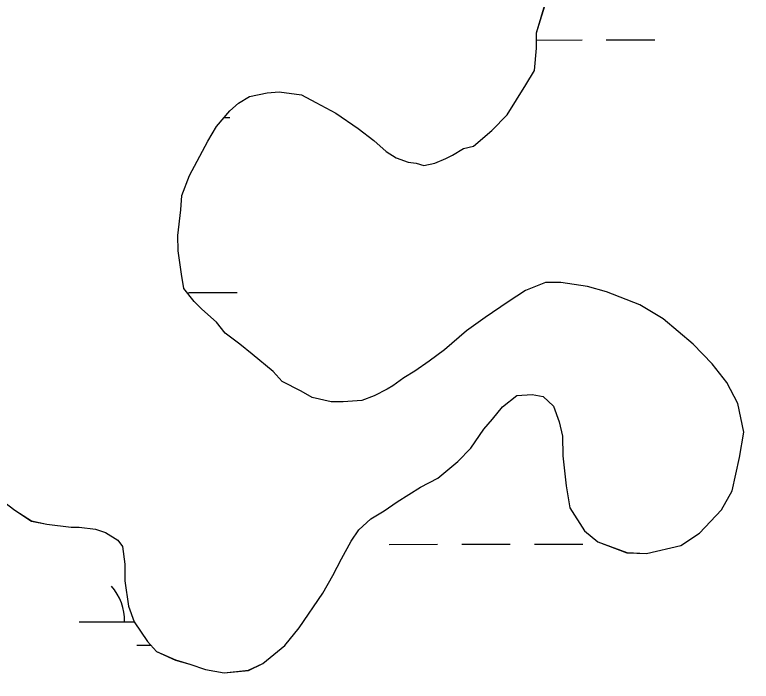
# Model space of a CAD drawing. Extents: x 3329297 to 3367176, y 649250 to 674653.
# Drawn here: x 3334558.1 to 3335044.2, y 664910.1 to 665350.1 of the extents above; entities that cross this region are included whole.
import ezdxf

# ---------------------------------------------------------------- set-up
doc = ezdxf.new("R2010")
doc.units = 0
for name, color, linetype in [('V-RIVR-EDGE', 7, 'Continuous'), ('V-SITE-VEGE', 7, 'Continuous'), ('V-WETL-SWMP', 7, 'Continuous')]:
    doc.layers.add(name, color=color, linetype=linetype)

msp = doc.modelspace()

# ---------------------------------------------------------------- linework, layer by layer
at = {"layer": 'V-RIVR-EDGE'}
msp.add_spline([(3333408.67, 669402.25), (3333456.19, 669390.71), (3333480.63, 669386.5), (3333498.44, 669381.9), (3333510.87, 669380.21), (3333522.05, 669375.21), (3333537.79, 669370.2), (3333569.28, 669364.32), (3333591.65, 669358.87), (3333623.12, 669349.68), (3333650.87, 669341.32), (3333676.14, 669332.97), (3333726.26, 669319.16), (3333778.85, 669302.04), (3333791.7, 669299.52), (3333813.65, 669293.25), (3333833.94, 669285.74), (3333853.81, 669277.4), (3333866.25, 669277.37), (3333927.54, 669258.57), (3333978.9, 669241.03), (3334054.7, 669220.12), (3334082.03, 669212.59), (3334104.4, 669205.9), (3334133.39, 669195.06), (3334212.08, 669169.99), (3334258.87, 669154.54), (3334287.45, 669144.94), (3334323.9, 669134.48), (3334362.83, 669121.12), (3334397.62, 669109.43), (3334435.3, 669094.83), (3334441.92, 669091.5), (3334451.86, 669089.82), (3334460.97, 669083.99), (3334464.7, 669082.74), (3334470.5, 669083.56), (3334476.3, 669080.22), (3334476.7, 669076.08), (3334486.64, 669072.74), (3334503.22, 669071.87), (3334523.51, 669067.26), (3334538.42, 669061.42), (3334550.43, 669055.17), (3334564.91, 669046.85), (3334575.68, 669042.68), (3334598.87, 669036.4), (3334626.22, 669030.95), (3334690.85, 669018.77), (3334721.1, 669015.79), (3334733.12, 669015.76), (3334745.12, 669011.17), (3334755.07, 669009.49), (3334769.57, 669008.62), (3334791.12, 669004.42), (3334799.82, 669004.4), (3334813.5, 669004.78), (3334832.55, 668999.76), (3334841.67, 668998.5), (3334844.56, 668994.76), (3334856.98, 668990.17), (3334864.01, 668983.93), (3334870.22, 668977.7), (3334876.83, 668970.23), (3334882.21, 668968.55), (3334894.64, 668965.62), (3334904.17, 668965.6), (3334918.26, 668964.32), (3334926.55, 668963.47), (3334936.07, 668958.47), (3334945.17, 668949.33), (3334956.75, 668941.01), (3334959.65, 668941.42), (3334971.67, 668941.39), (3334983.28, 668941.78), (3334993.22, 668938.85), (3335003.57, 668932.19), (3335011.43, 668925.13), (3335021.77, 668920.13), (3335034.2, 668915.95), (3335054.91, 668911.76), (3335056.98, 668908.85), (3335064.84, 668903.86), (3335073.54, 668900.11), (3335080.99, 668898.01), (3335087.62, 668898), (3335095.08, 668897.98), (3335097.56, 668895.07), (3335105.01, 668888.42), (3335114.11, 668882.18), (3335138.13, 668873), (3335159.66, 668864.25), (3335185.74, 668850.5), (3335195.24, 668838.88), (3335210.97, 668830.13), (3335229.2, 668825.53), (3335249.9, 668817.6), (3335252.37, 668811.38), (3335261.48, 668805.55), (3335272.65, 668798.48), (3335296.26, 668792.62), (3335327.31, 668778.45), (3335359.19, 668761.79), (3335399.34, 668739.72), (3335432.46, 668723.48), (3335466.41, 668708.06), (3335508.64, 668689.3), (3335535.54, 668674.31), (3335583.98, 668653.05), (3335614.62, 668638.06), (3335645.26, 668624.72), (3335682.09, 668600.59), (3335715.2, 668580.61), (3335752.45, 668561.45), (3335771.91, 668553.11), (3335793.87, 668548.5), (3335846.45, 668524.74), (3335870.88, 668514.74), (3335887.86, 668509.31), (3335894.89, 668501), (3335912.68, 668488.11), (3335927.57, 668478.12), (3335958.63, 668466.44), (3335986.78, 668452.69), (3336001.26, 668442.71), (3336018.65, 668434.38), (3336038.94, 668426.86), (3336117.18, 668387.3), (3336184.23, 668349), (3336223.14, 668326.52), (3336257.49, 668305.71), (3336289.35, 668284.49), (3336317.09, 668269.5), (3336332.82, 668261.59), (3336456.59, 668198.69), (3336509.16, 668170.79), (3336541.45, 668152.89), (3336585.74, 668129.99), (3336625.9, 668110.82), (3336652.81, 668097.9), (3336753.39, 668040.04), (3336798.08, 668013.82), (3336819.61, 668001.33), (3336844.03, 667986.76), (3336862.23, 667973.87), (3336893.68, 667952.24), (3336928.03, 667933.09), (3336960.32, 667914.77), (3336990.53, 667894.8), (3337029.42, 667867.76), (3337069.15, 667842.38), (3337101.03, 667829.45), (3337126.7, 667818.2), (3337166.01, 667790.33), (3337200.36, 667767.86), (3337228.49, 667747.49), (3337263.25, 667726.26), (3337288.91, 667709.2), (3337372.51, 667657.19), (3337387.81, 667642.64), (3337413.87, 667621.85), (3337448.63, 667598.56), (3337473.45, 667578.6), (3337509.02, 667550.74), (3337579.37, 667503.32), (3337621.15, 667469.64), (3337664.99, 667430.98), (3337708, 667391.09), (3337739.83, 667359.09), (3337772.91, 667327.1), (3337812.19, 667288.45), (3337827.07, 667271.42), (3337829.54, 667264.37), (3337842.77, 667251.49), (3337873.39, 667227.79), (3337886.2, 667214.9), (3337903.15, 667197.87), (3337949.44, 667144.7), (3337971.36, 667123.51), (3337996.16, 667096.5), (3338024.28, 667069.91), (3338047.02, 667044.57), (3338075.53, 667011.75), (3338104.88, 666976.86), (3338113.55, 666965.24), (3338176.78, 666889.65), (3338206.11, 666850.2), (3338224.29, 666825.28), (3338246.19, 666798.29), (3338263.54, 666774.2), (3338301.95, 666718.57), (3338311.86, 666704.45), (3338327.97, 666683.27), (3338335.39, 666667.92), (3338348.6, 666644.26), (3338362.65, 666627.23), (3338385.38, 666599.41), (3338404.38, 666574.49), (3338412.64, 666562.03), (3338414.69, 666551.25), (3338422.1, 666533), (3338443.14, 666493.98), (3338455.94, 666471.98), (3338475.36, 666449.55), (3338483.22, 666442.9), (3338498.1, 666425.04), (3338521.62, 666381.88), (3338562.49, 666317.53), (3338585.64, 666290.53), (3338600.49, 666260.65), (3338619.87, 666219.99), (3338640.91, 666179.73), (3338652.47, 666165.19), (3338660.72, 666148.59), (3338708.98, 666053.14), (3338735.4, 666007.49), (3338756.45, 665971.37), (3338777.09, 665937.33), (3338810.12, 665887.1), (3338828.67, 665846.43), (3338853.83, 665796.63), (3338873.62, 665751.82), (3338895.07, 665712.81), (3338903.73, 665692.06), (3338916.51, 665665.92), (3338933.84, 665635.2), (3338944.14, 665609.48), (3338956.5, 665578.78), (3338961.85, 665565.5), (3338976.72, 665543.08), (3338984.97, 665527.72), (3338995.29, 665511.12), (3339011.78, 665472.12), (3339026.62, 665438.92), (3339039.81, 665412.78), (3339047.62, 665382.91), (3339085.52, 665289.98), (3339099.52, 665253.88), (3339113.54, 665222.76), (3339126.31, 665192.47), (3339138.67, 665160.53), (3339164.2, 665092.49), (3339180.27, 665055.97), (3339203.74, 664990.84), (3339215.67, 664956.41), (3339231.28, 664897.51), (3339241.14, 664863.5), (3339253.89, 664825.75), (3339262.12, 664798.38), (3339275.29, 664761.87), (3339290.53, 664724.53), (3339306.2, 664692.16), (3339318.96, 664656.48), (3339324.3, 664636.57), (3339336.64, 664597.17), (3339352.32, 664567.7), (3339365.51, 664538.24), (3339372.09, 664519.57), (3339374.1, 664493.04), (3339373.24, 664478.95), (3339373.22, 664471.07), (3339377.31, 664449.92), (3339393.81, 664419.21), (3339410.31, 664384.77), (3339423.47, 664344.95), (3339458.49, 664257.4), (3339470, 664219.24), (3339470.38, 664207.22), (3339477.79, 664185.65), (3339481.06, 664164.92), (3339486.38, 664140.04), (3339490.07, 664124.28), (3339499.57, 664107.26), (3339512.74, 664069.92), (3339523.82, 664028.45), (3339527.48, 663998.18), (3339528.24, 663969.58), (3339525.71, 663951.76), (3339522.38, 663945.55), (3339521.12, 663939.34), (3339523.98, 663925.24), (3339554.12, 663875.01), (3339569.36, 663836.01), (3339574.25, 663803.67), (3339577.08, 663774.24), (3339586.92, 663730.69), (3339599.67, 663691.28), (3339610.34, 663646.91), (3339623.11, 663615.79), (3339630.52, 663595.88), (3339633.84, 663595.87), (3339642.96, 663599.16), (3339642.95, 663594.19), (3339646.2, 663565.99), (3339654.41, 663535.72), (3339664.28, 663503.78), (3339677.03, 663465.2), (3339691.86, 663427.03), (3339697.2, 663406.71), (3339697.16, 663392.2), (3339697.14, 663381.01), (3339704.95, 663354.46), (3339710.68, 663325.43), (3339723.84, 663284.37), (3339738.67, 663247.44), (3339746.07, 663222.55), (3339747.68, 663203.07), (3339746.39, 663183.59), (3339745.49, 663154.58), (3339745.01, 663130.54), (3339742.91, 663119.36), (3339739.57, 663107.34), (3339737.02, 663082.48), (3339735.31, 663062.18), (3339736.91, 663039.79), (3339742.24, 663016.57), (3339743.89, 663011.59), (3339748.03, 663011.58), (3339751.76, 663009.5), (3339753.81, 663002.44), (3339760.02, 662996.63), (3339761.25, 662990.82), (3339763.7, 662975.89), (3339763.23, 662954.76), (3339760.68, 662930.31), (3339757.77, 662927.83), (3339749.07, 662927.43), (3339743.27, 662927.45), (3339738.7, 662924.14), (3339734.95, 662917.94), (3339730.39, 662915.88), (3339727.48, 662912.15), (3339727.05, 662907.59), (3339732.42, 662900.12), (3339737.36, 662884.36), (3339741.88, 662869.42), (3339745.19, 662866.1), (3339748.09, 662867.34), (3339750.6, 662877.28), (3339752.68, 662878.93), (3339754.33, 662875.61), (3339755.55, 662867.73), (3339761.75, 662859.01), (3339764.21, 662850.72), (3339762.54, 662844.09), (3339761.66, 662822.12), (3339758.32, 662812.6), (3339756.63, 662801.83), (3339759.49, 662784), (3339757.41, 662779.44), (3339754.89, 662768.67), (3339755.28, 662757.07), (3339757.75, 662749.6), (3339761.87, 662739.64), (3339755.63, 662730.95), (3339746.46, 662711.08), (3339737.74, 662704.06), (3339732.76, 662703.24), (3339730.27, 662699.93), (3339733.56, 662689.56), (3339736.84, 662677.12), (3339737.24, 662668), (3339731.83, 662659.31), (3339726.4, 662644.4), (3339724.32, 662641.09), (3339729.69, 662633.2), (3339729.67, 662627.4), (3339727.18, 662625.33), (3339721.8, 662625.76), (3339721.77, 662615.4), (3339722.97, 662597.16), (3339722.88, 662560.68), (3339725.3, 662535.39), (3339725.27, 662520.47), (3339726.84, 662486.48), (3339724.3, 662463.27), (3339713.04, 662438.43), (3339703.87, 662416.9), (3339699.66, 662391.63), (3339692.89, 662333.2), (3339688.24, 662297.98), (3339687.35, 662274.36), (3339683.58, 662256.13), (3339676.08, 662239.99), (3339666.07, 662216.8), (3339659.8, 662192.78), (3339656.84, 662171.64), (3339654.66, 662126.06), (3339650.43, 662090.84), (3339644.54, 662058.52), (3339643.67, 662039.46), (3339638.22, 662015.43), (3339634.45, 661998.44), (3339628.58, 661971.93), (3339618.98, 661945.84), (3339616.46, 661933), (3339617.23, 661907.3), (3339619.63, 661874.97), (3339617.1, 661854.66), (3339612.93, 661845.55), (3339610.83, 661836.44), (3339609.99, 661829.81), (3339609.97, 661820.28), (3339609.94, 661810.74), (3339603.71, 661804.13), (3339600.8, 661799.58), (3339598.69, 661785.07), (3339594.93, 661775.55), (3339590.33, 661759.4), (3339588.63, 661741.16), (3339585.71, 661733.3), (3339580.72, 661727.51), (3339574.08, 661723.79), (3339572.82, 661715.92), (3339571.93, 661693.54), (3339563.96, 661655.01), (3339553.91, 661613.59), (3339540.55, 661574.66), (3339527.6, 661533.66), (3339508.45, 661497.23), (3339490.11, 661455.83), (3339486.77, 661446.72), (3339487.15, 661432.62), (3339486.27, 661412.32), (3339484.59, 661404.03), (3339476.69, 661391.62), (3339467.95, 661378.79), (3339452.99, 661365.15), (3339446.77, 661363.5), (3339440.97, 661363.1), (3339433.9, 661354.83), (3339423.52, 661346.15), (3339398.21, 661334.61), (3339381.19, 661326.78), (3339369.99, 661319.76), (3339357.51, 661305.28), (3339344.6, 661280.03), (3339332.97, 661269.7), (3339320.94, 661263.51), (3339313.89, 661263.11), (3339310.17, 661266.02), (3339308.11, 661271.83), (3339302.75, 661282.21), (3339298.61, 661286.36), (3339290.74, 661288.87), (3339284.94, 661288.88), (3339274.98, 661285.59), (3339261.28, 661273.19), (3339255.46, 661266.57), (3339248.82, 661265.76), (3339234.73, 661264.55), (3339224.36, 661264.16), (3339216.48, 661259.21), (3339211.9, 661252.17), (3339209.4, 661248.45), (3339211.04, 661240.57), (3339215.57, 661229.37), (3339215.52, 661208.23), (3339213.41, 661191.24), (3339208.83, 661185.04), (3339198.85, 661169.31), (3339190.95, 661161.87), (3339179.34, 661161.07), (3339154.49, 661165.69), (3339127.97, 661171.14), (3339111.41, 661176.16), (3339105.19, 661176.17), (3339096.89, 661174.12), (3339090.66, 661168.75), (3339085.66, 661157.16), (3339071.95, 661143.1), (3339054.92, 661129.88), (3339020.08, 661118.77), (3338993.53, 661110.13), (3338978.58, 661099.81), (3338965.29, 661086.16), (3338953.63, 661064.64), (3338937.4, 661038.98)], degree=3, dxfattribs=at)
at = {"layer": 'V-SITE-VEGE'}
for p, q in [((3334902.34, 665338.19), (3334908.7, 665358.7)), ((3334902.44, 665327.98), (3334902.34, 665338.19)), ((3334901.13, 665313.37), (3334902.44, 665327.98)), ((3334895.38, 665303.82), (3334901.13, 665313.37)), ((3334883.17, 665283.99), (3334895.38, 665303.82)), ((3334712.99, 665296.16), (3334724.64, 665298.47)), ((3334724.64, 665298.47), (3334732.66, 665299.28)), ((3334732.66, 665299.28), (3334747.28, 665297.23)), ((3334747.28, 665297.23), (3334756.82, 665292.22)), ((3334699.94, 665286.54), (3334705.73, 665291.71)), ((3334705.73, 665291.71), (3334712.99, 665296.16)), ((3334756.82, 665292.22), (3334770.03, 665285.05)), ((3334691.29, 665276.24), (3334699.94, 665286.54)), ((3334770.03, 665285.05), (3334784.73, 665274.98)), ((3334873.06, 665273.67), (3334883.17, 665283.99)), ((3334685.54, 665266.7), (3334691.29, 665276.24)), ((3334784.73, 665274.98), (3334795.02, 665267.06)), ((3334860.75, 665263.33), (3334873.06, 665273.67)), ((3334678.38, 665253.49), (3334685.54, 665266.7)), ((3334795.02, 665267.06), (3334803.12, 665259.84)), ((3334854.2, 665261.81), (3334860.75, 665263.33)), ((3334803.12, 665259.84), (3334809.74, 665255.52)), ((3334846.94, 665257.35), (3334854.2, 665261.81)), ((3334673.36, 665243.95), (3334678.38, 665253.49)), ((3334809.74, 665255.52), (3334817.79, 665252.69)), ((3334817.79, 665252.69), (3334822.91, 665252.01)), ((3334835.32, 665252.13), (3334842.59, 665255.12)), ((3334842.59, 665255.12), (3334846.94, 665257.35)), ((3334822.91, 665252.01), (3334828.03, 665250.6)), ((3334828.03, 665250.6), (3334835.32, 665252.13)), ((3334668.39, 665230.76), (3334673.36, 665243.95)), ((3334667.75, 665221.26), (3334668.39, 665230.76)), ((3334665.73, 665204.46), (3334667.75, 665221.26)), ((3334665.83, 665194.24), (3334665.73, 665204.46)), ((3334668.17, 665178.93), (3334665.83, 665194.24)), ((3334669.72, 665169.46), (3334668.17, 665178.93)), ((3334908.36, 665173.3), (3334895.27, 665168.06)), ((3334918.58, 665173.4), (3334908.36, 665173.3)), ((3334936.12, 665170.66), (3334918.58, 665173.4)), ((3334948.57, 665167.13), (3334936.12, 665170.66)), ((3334676.38, 665160.77), (3334669.72, 665169.46)), ((3334895.27, 665168.06), (3334883.67, 665160.64)), ((3334970.55, 665158.59), (3334948.57, 665167.13)), ((3334681.54, 665155.71), (3334676.38, 665160.77)), ((3334883.67, 665160.64), (3334868.45, 665150.27)), ((3334691.12, 665147.05), (3334681.54, 665155.71)), ((3334985.97, 665149.26), (3334970.55, 665158.59)), ((3334697.03, 665139.81), (3334691.12, 665147.05)), ((3334868.45, 665150.27), (3334856.13, 665141.39)), ((3335005.84, 665132.67), (3334985.97, 665149.26)), ((3334856.13, 665141.39), (3334841.65, 665128.84)), ((3334706.59, 665132.6), (3334697.03, 665139.81)), ((3334714.68, 665126.11), (3334706.59, 665132.6)), ((3335018.38, 665119.65), (3335005.84, 665132.67)), ((3334841.65, 665128.84), (3334831.51, 665121.44)), ((3334728.66, 665114.58), (3334714.68, 665126.11)), ((3334831.51, 665121.44), (3334822.09, 665114.78)), ((3335027.99, 665107.34), (3335018.38, 665119.65)), ((3334734.57, 665108.07), (3334728.66, 665114.58)), ((3334822.09, 665114.78), (3334814.83, 665110.33)), ((3334747.04, 665101.62), (3334734.57, 665108.07)), ((3334814.83, 665110.33), (3334807.59, 665105.15)), ((3335035.43, 665093.55), (3335027.99, 665107.34)), ((3334803.96, 665102.92), (3334795.25, 665098.45)), ((3334807.59, 665105.15), (3334803.96, 665102.92)), ((3334754.38, 665097.32), (3334747.04, 665101.62)), ((3334766.82, 665094.52), (3334754.38, 665097.32)), ((3334795.25, 665098.45), (3334787.25, 665095.45)), ((3334879.98, 665091.27), (3334889.4, 665098.66)), ((3334889.4, 665098.66), (3334899.61, 665099.49)), ((3334899.61, 665099.49), (3334906.92, 665098.11)), ((3334906.92, 665098.11), (3334913.56, 665091.6)), ((3334774.85, 665094.6), (3334766.82, 665094.52)), ((3334787.25, 665095.45), (3334774.85, 665094.6)), ((3335039.27, 665074.61), (3335035.43, 665093.55)), ((3334873.5, 665083.17), (3334879.98, 665091.27)), ((3334913.56, 665091.6), (3334917.31, 665081.42)), ((3334867.72, 665076.55), (3334873.5, 665083.17)), ((3334917.31, 665081.42), (3334919.59, 665071.95)), ((3334859.09, 665064.05), (3334867.72, 665076.55)), ((3335036.52, 665057.79), (3335039.27, 665074.61)), ((3334919.59, 665071.95), (3334919.72, 665058.82)), ((3334850.42, 665055.21), (3334859.09, 665064.05)), ((3334919.72, 665058.82), (3334922.11, 665039.14)), ((3334837.39, 665044.13), (3334850.42, 665055.21)), ((3335031.62, 665035.85), (3335036.52, 665057.79)), ((3334825.77, 665038.18), (3334837.39, 665044.13)), ((3334922.11, 665039.14), (3334924.44, 665024.56)), ((3334810.54, 665028.54), (3334825.77, 665038.18)), ((3335024.45, 665023.37), (3335031.62, 665035.85)), ((3334801.84, 665022.61), (3334810.54, 665028.54)), ((3334924.44, 665024.56), (3334934.08, 665009.33)), ((3334558.05, 665023.1), (3334569.07, 665015.91)), ((3334793.13, 665017.41), (3334801.84, 665022.61)), ((3335010.01, 665007.9), (3335024.45, 665023.37)), ((3334569.07, 665015.91), (3334579.31, 665013.82)), ((3334785.18, 665010.04), (3334793.13, 665017.41)), ((3334579.31, 665013.82), (3334595.39, 665011.79)), ((3334595.39, 665011.79), (3334600.5, 665011.84)), ((3334600.5, 665011.84), (3334611.46, 665010.49)), ((3334611.46, 665010.49), (3334618.05, 665008.37)), ((3334780.14, 665002.69), (3334785.18, 665010.04)), ((3334618.05, 665008.37), (3334626.12, 665003.34)), ((3334934.08, 665009.33), (3334942.91, 665002.12)), ((3334997.68, 664999.74), (3335010.01, 665007.9)), ((3334626.12, 665003.34), (3334629.09, 664998.99)), ((3334773.69, 664990.94), (3334780.14, 665002.69)), ((3334942.91, 665002.12), (3334961.96, 664995.01)), ((3334629.09, 664998.99), (3334630.67, 664987.33)), ((3334961.96, 664995.01), (3334975.1, 664994.41)), ((3334975.1, 664994.41), (3334997.68, 664999.74)), ((3334767.96, 664979.94), (3334773.69, 664990.94)), ((3334630.67, 664987.33), (3334630.78, 664976.38)), ((3334630.78, 664976.38), (3334633.13, 664959.62)), ((3334761.51, 664968.2), (3334767.96, 664979.94)), ((3334745.68, 664945.41), (3334761.51, 664968.2)), ((3334633.13, 664959.62), (3334636.88, 664949.44)), ((3334636.88, 664949.44), (3334645.77, 664936.39)), ((3334736.31, 664933.64), (3334745.68, 664945.41)), ((3334645.77, 664936.39), (3334651.68, 664929.88)), ((3334721.83, 664921.82), (3334736.31, 664933.64)), ((3334651.68, 664929.88), (3334664.14, 664924.16)), ((3334664.14, 664924.16), (3334673.66, 664921.34)), ((3334673.66, 664921.34), (3334683.91, 664917.79)), ((3334683.91, 664917.79), (3334696.34, 664915.72)), ((3334696.34, 664915.72), (3334712.38, 664917.34)), ((3334712.38, 664917.34), (3334721.83, 664921.82))]:
    msp.add_line(p, q, dxfattribs=at)
at = {"layer": 'V-WETL-SWMP'}
for p, q in [((3334902.34, 665338.2), (3334908.71, 665358.7)), ((3334902.44, 665327.98), (3334902.34, 665338.2)), ((3334902.39, 665333.35), (3334932.47, 665333.41)), ((3334948.47, 665333.44), (3334980.47, 665333.5)), ((3334901.13, 665313.37), (3334902.44, 665327.98)), ((3334895.39, 665303.83), (3334901.13, 665313.37)), ((3334883.18, 665284), (3334895.39, 665303.83)), ((3334712.99, 665296.17), (3334724.64, 665298.48)), ((3334724.64, 665298.48), (3334732.66, 665299.29)), ((3334732.66, 665299.29), (3334747.28, 665297.24)), ((3334747.28, 665297.24), (3334756.82, 665292.23)), ((3334699.95, 665286.55), (3334705.73, 665291.72)), ((3334705.73, 665291.72), (3334712.99, 665296.17)), ((3334756.82, 665292.23), (3334770.03, 665285.06)), ((3334691.29, 665276.25), (3334699.95, 665286.55)), ((3334696.31, 665282.22), (3334699.98, 665282.23)), ((3334770.03, 665285.06), (3334784.73, 665274.99)), ((3334873.06, 665273.68), (3334883.18, 665284)), ((3334685.55, 665266.7), (3334691.29, 665276.25)), ((3334784.73, 665274.99), (3334795.03, 665267.06)), ((3334860.75, 665263.34), (3334873.06, 665273.68)), ((3334678.38, 665253.49), (3334685.55, 665266.7)), ((3334795.03, 665267.06), (3334803.13, 665259.84)), ((3334854.2, 665261.81), (3334860.75, 665263.34)), ((3334803.13, 665259.84), (3334809.74, 665255.53)), ((3334846.95, 665257.36), (3334854.2, 665261.81)), ((3334673.36, 665243.95), (3334678.38, 665253.49)), ((3334809.74, 665255.53), (3334817.8, 665252.69)), ((3334817.8, 665252.69), (3334822.91, 665252.01)), ((3334835.32, 665252.14), (3334842.59, 665255.13)), ((3334842.59, 665255.13), (3334846.95, 665257.36)), ((3334822.91, 665252.01), (3334828.04, 665250.6)), ((3334828.04, 665250.6), (3334835.32, 665252.14)), ((3334668.39, 665230.76), (3334673.36, 665243.95)), ((3334667.75, 665221.27), (3334668.39, 665230.76)), ((3334665.73, 665204.46), (3334667.75, 665221.27)), ((3334665.83, 665194.24), (3334665.73, 665204.46)), ((3334668.17, 665178.94), (3334665.83, 665194.24)), ((3334669.73, 665169.47), (3334668.17, 665178.94)), ((3334908.36, 665173.3), (3334895.28, 665168.07)), ((3334918.58, 665173.41), (3334908.36, 665173.3)), ((3334936.13, 665170.66), (3334918.58, 665173.41)), ((3334948.57, 665167.14), (3334936.13, 665170.66)), ((3334676.38, 665160.77), (3334669.73, 665169.47)), ((3334672.79, 665166.74), (3334704.79, 665166.8)), ((3334895.28, 665168.07), (3334883.67, 665160.65)), ((3334970.55, 665158.6), (3334948.57, 665167.14)), ((3334681.54, 665155.72), (3334676.38, 665160.77)), ((3334883.67, 665160.65), (3334868.45, 665150.28)), ((3334691.12, 665147.05), (3334681.54, 665155.72)), ((3334985.97, 665149.26), (3334970.55, 665158.6)), ((3334697.03, 665139.81), (3334691.12, 665147.05)), ((3334868.45, 665150.28), (3334856.13, 665141.4)), ((3335005.85, 665132.67), (3334985.97, 665149.26)), ((3334856.13, 665141.4), (3334841.66, 665128.85)), ((3334706.59, 665132.61), (3334697.03, 665139.81)), ((3334714.68, 665126.12), (3334706.59, 665132.61)), ((3335018.38, 665119.66), (3335005.85, 665132.67)), ((3334841.66, 665128.85), (3334831.51, 665121.45)), ((3334728.67, 665114.58), (3334714.68, 665126.12)), ((3334831.51, 665121.45), (3334822.09, 665114.78)), ((3335027.99, 665107.35), (3335018.38, 665119.66)), ((3334734.57, 665108.07), (3334728.67, 665114.58)), ((3334822.09, 665114.78), (3334814.84, 665110.33)), ((3334747.04, 665101.63), (3334734.57, 665108.07)), ((3334814.84, 665110.33), (3334807.59, 665105.15)), ((3335035.43, 665093.55), (3335027.99, 665107.35)), ((3334803.96, 665102.92), (3334795.25, 665098.46)), ((3334807.59, 665105.15), (3334803.96, 665102.92)), ((3334754.38, 665097.32), (3334747.04, 665101.63)), ((3334766.82, 665094.53), (3334754.38, 665097.32)), ((3334795.25, 665098.46), (3334787.25, 665095.46)), ((3334879.99, 665091.27), (3334889.4, 665098.67)), ((3334889.4, 665098.67), (3334899.61, 665099.5)), ((3334899.61, 665099.5), (3334906.92, 665098.11)), ((3334906.92, 665098.11), (3334913.56, 665091.61)), ((3334774.85, 665094.61), (3334766.82, 665094.53)), ((3334787.25, 665095.46), (3334774.85, 665094.61)), ((3335039.27, 665074.61), (3335035.43, 665093.55)), ((3334873.5, 665083.18), (3334879.99, 665091.27)), ((3334913.56, 665091.61), (3334917.31, 665081.43)), ((3334867.72, 665076.55), (3334873.5, 665083.18)), ((3334917.31, 665081.43), (3334919.59, 665071.96)), ((3334859.09, 665064.06), (3334867.72, 665076.55)), ((3335036.52, 665057.8), (3335039.27, 665074.61)), ((3334919.59, 665071.96), (3334919.72, 665058.82)), ((3334850.42, 665055.21), (3334859.09, 665064.06)), ((3334919.72, 665058.82), (3334922.11, 665039.14)), ((3334837.39, 665044.14), (3334850.42, 665055.21)), ((3335031.63, 665035.85), (3335036.52, 665057.8)), ((3334825.77, 665038.18), (3334837.39, 665044.14)), ((3334922.11, 665039.14), (3334924.44, 665024.57)), ((3334810.54, 665028.54), (3334825.77, 665038.18)), ((3335024.45, 665023.37), (3335031.63, 665035.85)), ((3334550.7, 665028.87), (3334558.05, 665023.11)), ((3334801.84, 665022.62), (3334810.54, 665028.54)), ((3334924.44, 665024.57), (3334934.09, 665009.34)), ((3334558.05, 665023.11), (3334569.07, 665015.92)), ((3334793.14, 665017.42), (3334801.84, 665022.62)), ((3335010.01, 665007.9), (3335024.45, 665023.37)), ((3334569.07, 665015.92), (3334579.31, 665013.83)), ((3334785.18, 665010.04), (3334793.14, 665017.42)), ((3334579.31, 665013.83), (3334595.39, 665011.8)), ((3334595.39, 665011.8), (3334600.5, 665011.85)), ((3334600.5, 665011.85), (3334611.46, 665010.5)), ((3334611.46, 665010.5), (3334618.05, 665008.38)), ((3334780.14, 665002.69), (3334785.18, 665010.04)), ((3334618.05, 665008.38), (3334626.13, 665003.35)), ((3334934.09, 665009.34), (3334942.92, 665002.12)), ((3334997.68, 664999.75), (3335010.01, 665007.9)), ((3334626.13, 665003.35), (3334629.09, 664999)), ((3334773.69, 664990.95), (3334780.14, 665002.69)), ((3334805.1, 665000.49), (3334837.1, 665000.55)), ((3334853.1, 665000.58), (3334885.1, 665000.64)), ((3334901.1, 665000.67), (3334933.1, 665000.73)), ((3334942.92, 665002.12), (3334961.96, 664995.02)), ((3334629.09, 664999), (3334630.67, 664987.33)), ((3334961.96, 664995.02), (3334975.11, 664994.42)), ((3334975.11, 664994.42), (3334997.68, 664999.75)), ((3334767.96, 664979.94), (3334773.69, 664990.95)), ((3334630.67, 664987.33), (3334630.78, 664976.39)), ((3334630.78, 664976.39), (3334633.13, 664959.62)), ((3334761.51, 664968.2), (3334767.96, 664979.94)), ((3334745.68, 664945.42), (3334761.51, 664968.2)), ((3334633.13, 664959.62), (3334636.89, 664949.44)), ((3334600.61, 664949.36), (3334636.89, 664949.43)), ((3334636.89, 664949.44), (3334645.77, 664936.39)), ((3334736.31, 664933.65), (3334745.68, 664945.42)), ((3334638.64, 664934), (3334647.92, 664934.02)), ((3334645.77, 664936.39), (3334651.68, 664929.88)), ((3334721.83, 664921.82), (3334736.31, 664933.65)), ((3334651.68, 664929.88), (3334664.14, 664924.17)), ((3334664.14, 664924.17), (3334673.66, 664921.34)), ((3334673.66, 664921.34), (3334683.91, 664917.8)), ((3334683.91, 664917.8), (3334696.34, 664915.73)), ((3334696.34, 664915.73), (3334712.38, 664917.35)), ((3334712.38, 664917.35), (3334721.83, 664921.82))]:
    msp.add_line(p, q, dxfattribs=at)
msp.add_arc((3334595.36, 664949.83), 35.25, 359.3365, 40.8801, dxfattribs=at)

doc.saveas('drawing.dxf')
